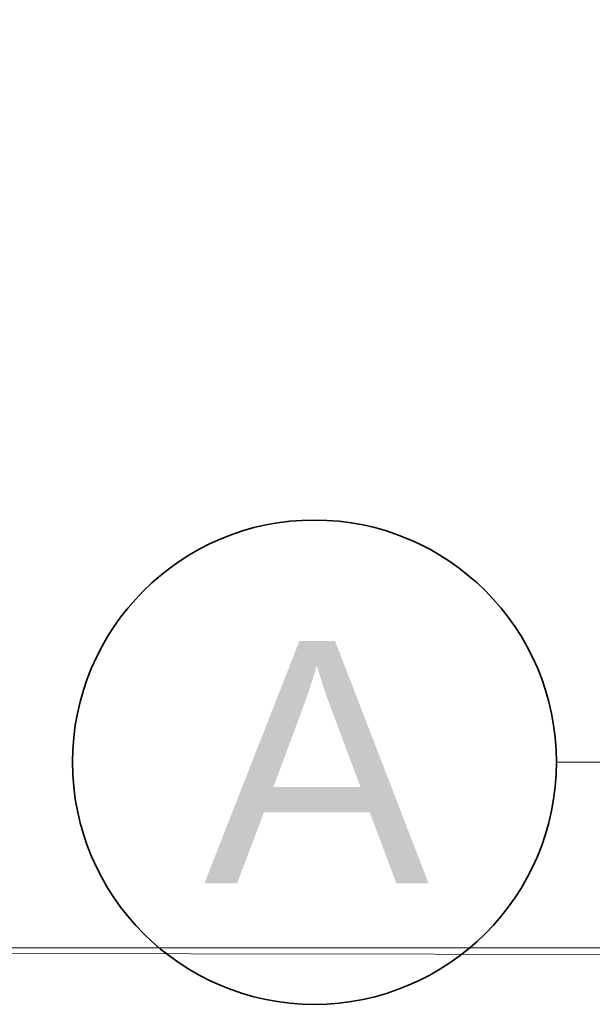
# Model space of a CAD drawing. Header units: millimetres. Extents: x -148444 to 51443, y -4810 to 453290.
# Tile 312 of 551: x -139261 to -138551, y 355399 to 356619. Entities that reach past the tile are written whole.
import ezdxf

# ---------------------------------------------------------------- set-up
doc = ezdxf.new("R2010")
doc.units = ezdxf.units.MM
doc.linetypes.add('Kropki i Kreski', pattern=[6.702778, 3.527778, -1.763889, 0, -1.411111])
doc.layers.add('Konstrukcja - Siatka mod', color=8, linetype='Continuous')
doc.layers.add('Konstrukcja - Stropy', color=8, linetype='Continuous')
doc.styles.add('STYL_AUTOMATYCZNY_1', font='arial.ttf')

msp = doc.modelspace()

# ---------------------------------------------------------------- linework, layer by layer
at = {"layer": 'Konstrukcja - Siatka mod', "color": 8, "linetype": 'Kropki i Kreski', "lineweight": 13, "ltscale": 100}
msp.add_line((-137595.8, 355699), (-138595.8, 355699), dxfattribs=at)
at = {"layer": 'Konstrukcja - Siatka mod', "color": 8, "linetype": 'Continuous', "lineweight": 35, "ltscale": 100}
msp.add_circle((-138895.8, 355699), 300, dxfattribs=at)
at = {"layer": 'Konstrukcja - Stropy', "color": 8, "linetype": 'Continuous', "lineweight": 13, "ltscale": 100, "flags": 128}
for points in [[(-144498.3, 355468.8), (-137975.4, 355468.8), (-137838.3, 360597), (-137838.3, 368249.1), (-144498.3, 368249.1)], [(-144498.3, 355468.8), (-137838.3, 355460.1), (-137838.3, 360597), (-137838.3, 368249.1), (-144498.3, 368249.1)]]:
    msp.add_lwpolyline(points, close=True, dxfattribs=at)

# ---------------------------------------------------------------- texts
at = {"layer": 'Konstrukcja - Siatka mod', "color": 8, "linetype": 'Continuous', "lineweight": 13, "insert": (-139033, 355849), "char_height": 300, "attachment_point": 1, "style": 'STYL_AUTOMATYCZNY_1'}
msp.add_mtext('\\A1;{\\pql;\\pt0;\\fArial|b0|i0|c238|p0;\\W1.000000;A}', dxfattribs=at)

doc.saveas('drawing.dxf')
